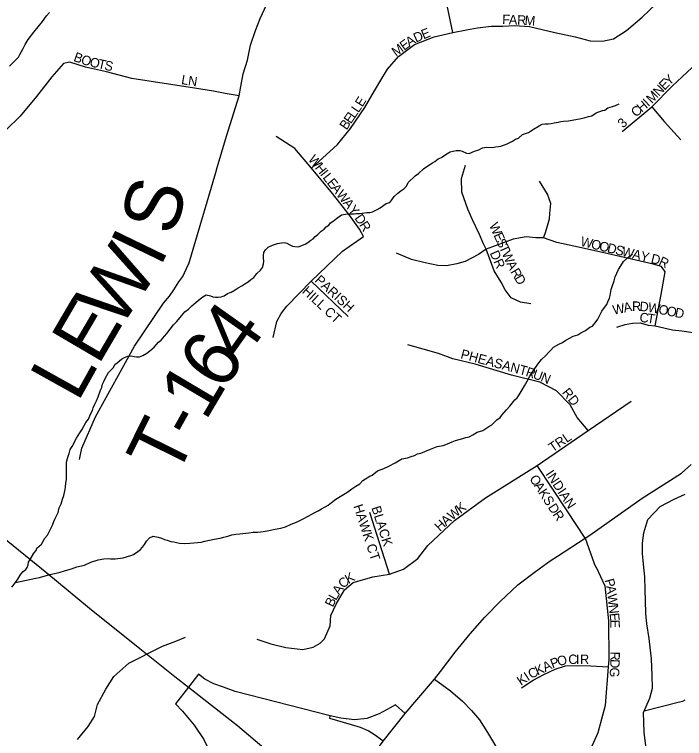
# Model space of a CAD drawing. Extents: x 1310247 to 1664935, y 235267 to 584339.
# Drawn here: x 1462767 to 1466306, y 451728 to 455550 of the extents above; entities that cross this region are included whole.
import ezdxf

# ---------------------------------------------------------------- set-up
doc = ezdxf.new("R2010")
doc.units = 0
for name, color, linetype in [('GM_X_County_Road', 7, 'Continuous'), ('GM_X_Interchange_Ramps', 7, 'Continuous'), ('GM_X_Interstate_Route', 7, 'Continuous'), ('GM_X_Minor_River', 7, 'Continuous'), ('GM_X_Township_Road', 7, 'Continuous'), ('GM_X_Township_Road_Text', 7, 'Continuous'), ('GM_X_Township_Subdivision', 7, 'Continuous'), ('GM_X_Township_Subdivision_Text', 7, 'Continuous')]:
    doc.layers.add(name, color=color, linetype=linetype)

msp = doc.modelspace()

# ---------------------------------------------------------------- linework, layer by layer
at = {"layer": 'GM_X_County_Road'}
for points in [[(1465251, 452367.6), (1465254.8, 452371.9), (1465332.6, 452450.6), (1465424.5, 452539), (1465518.1, 452609.2), (1465595.3, 452665.8), (1465634.1, 452690.8), (1465780.3, 452785), (1465806.4, 452801.9), (1466082.7, 452996.7), (1466289.6, 453128.8), (1466340.6, 453173.9)], [(1465017, 452081.9), (1465094.7, 452182.7), (1465172.8, 452279.4), (1465251, 452367.6)], [(1463748.1, 450561.5), (1463752.8, 450566.8), (1463791.5, 450610.5), (1463929.6, 450766.5), (1464134.9, 451002.2), (1464456.8, 451363.7), (1464713.7, 451714.4), (1464830, 451859.4), (1464984.8, 452040.1), (1465017, 452081.9)], [(1464984.8, 452040.1), (1465069.8, 451979.2), (1465132.5, 451924.1), (1465179.9, 451874.8), (1465223.6, 451825.4), (1465265.4, 451758.9), (1465307.2, 451688.7), (1465345.1, 451595.7), (1465388.8, 451470.3), (1465440.1, 451352.6), (1465493.2, 451233), (1465538.8, 451113.4), (1465609, 451012.7), (1465696.4, 450921.6), (1465816, 450805.8), (1465888.2, 450745), (1465960.3, 450671), (1466023, 450614), (1466066.7, 450574.2), (1466108.4, 450540.9), (1466285.2, 450532.6), (1466388.1, 450570.6), (1466478.6, 450594.8), (1466508.4, 450609.6)]]:
    msp.add_lwpolyline(points, dxfattribs=at)
at = {"layer": 'GM_X_Interchange_Ramps'}
for points in [[(1464830, 451859.4), (1464778.6, 451904.9), (1464751.2, 451889.1), (1464693.7, 451857.2), (1464627.2, 451833.4), (1464562.5, 451826.9), (1464489.7, 451834.8), (1464434.8, 451846.5), (1463932.5, 451976.2), (1463870.2, 451998), (1463819.1, 452016.7), (1463771.4, 452041.6), (1463738.4, 452066.5), (1463686.2, 451999.4)], [(1463686.2, 451999.4), (1463618, 451911.4), (1463654.7, 451871.2), (1463716.5, 451798.8), (1463766.3, 451722.6), (1463798.8, 451658.1), (1463834.4, 451575.5), (1463890.3, 451380.4), (1463920.8, 451288.6), (1463951.9, 451214.2), (1463986.4, 451154.9), (1464020.7, 451109.1), (1464053.7, 451075.5), (1464093.3, 451039), (1464134.9, 451002.2)], [(1464713.7, 451714.4), (1464674.1, 451743.4), (1464635, 451767.5), (1464594.9, 451785.4), (1464547.6, 451800.5), (1464432, 451833.5), (1464434.8, 451846.5)]]:
    msp.add_lwpolyline(points, dxfattribs=at)
at = {"layer": 'GM_X_Interstate_Route'}
msp.add_lwpolyline([(1462703.9, 452793.2), (1462937.2, 452602.6), (1463162.7, 452416.3), (1463429.5, 452202.7), (1463613.8, 452055.5), (1463686.2, 451999.4), (1463945.5, 451796.2), (1464096.4, 451667.9)], dxfattribs=at)
at = {"layer": 'GM_X_Minor_River'}
for points in [[(1462739.7, 455277.8), (1462772.6, 455308.9), (1462787, 455324.6), (1462795.4, 455338.4), (1462812.3, 455370), (1462822.8, 455391.8), (1462839.5, 455417.4), (1462868.6, 455456.7), (1462914.2, 455513.5), (1462935, 455543.1), (1462951.5, 455560.7)], [(1465652.2, 454985.2), (1465666.3, 454986.8), (1465692.4, 454988.1), (1465720.6, 454993.4), (1465750.8, 454998.6), (1465775, 455004), (1465799.3, 455011.3), (1465815.4, 455014.9), (1465839.8, 455030.3), (1465872.3, 455043.5), (1465884.3, 455045.2), (1465900.7, 455056.8), (1465924.9, 455064.1), (1465941.1, 455069.7), (1465961.4, 455079.2)], [(1463892.4, 454077.8), (1463910.6, 454083.3), (1463933, 454096.7), (1463947.3, 454106.4), (1463967.6, 454117.9), (1463983.9, 454127.5), (1464000.2, 454139), (1464014.6, 454150.7), (1464030.9, 454162.3), (1464047.4, 454181.9), (1464065.9, 454199.4), (1464076.4, 454215.2), (1464082.8, 454233), (1464083.2, 454247), (1464081.7, 454265.1), (1464082, 454279.1), (1464084.4, 454293.1), (1464092.7, 454306.9), (1464107.2, 454322.5), (1464129.5, 454332), (1464155.8, 454341.3), (1464177.9, 454344.7), (1464192, 454346.3), (1464205.9, 454342), (1464221.8, 454333.5), (1464235.6, 454327.2), (1464247.6, 454324.9), (1464267.7, 454324.3), (1464279.8, 454328), (1464302.1, 454337.5), (1464316.4, 454347.1), (1464332.7, 454358.7), (1464344.9, 454366.4), (1464355.3, 454378.1), (1464369.5, 454387.8), (1464386, 454405.4), (1464402.4, 454417), (1464412.7, 454428.7), (1464427, 454438.3), (1464435.3, 454450.1), (1464449.6, 454459.8), (1464468, 454473.3), (1464494.6, 454492.7), (1464514.7, 454496.1), (1464532.8, 454497.7), (1464560.8, 454496.9), (1464572.9, 454498.6), (1464589, 454500.2), (1464615.2, 454503.5), (1464627.2, 454505.2), (1464643.3, 454504.8), (1464657.4, 454508.4), (1464681.7, 454519.8), (1464698, 454529.4), (1464730.7, 454552.6), (1464748.9, 454558.1), (1464759.3, 454571.9), (1464771.8, 454589.6), (1464792.3, 454607), (1464806.6, 454618.7), (1464822.9, 454630.3), (1464837.3, 454643.9), (1464845.8, 454663.7), (1464882.8, 454698.8), (1464901.2, 454710.4), (1464927.9, 454735.7), (1464954.5, 454755), (1464974.8, 454766.5), (1464987, 454774.2), (1465005.4, 454787.8), (1465021.7, 454795.3), (1465046.2, 454812.7), (1465068.5, 454824.2), (1465098.8, 454831.4), (1465118.9, 454832.9), (1465130.8, 454828.5), (1465154.6, 454817.9), (1465168.6, 454815.5), (1465197, 454828.8), (1465219.2, 454836.2), (1465239.5, 454845.7), (1465259.7, 454849.2), (1465293.7, 454848.3), (1465307.9, 454852), (1465324, 454853.5), (1465336, 454855.2), (1465368.4, 454866.4), (1465396.9, 454881.7), (1465413.2, 454891.3), (1465429.3, 454896.8), (1465449.9, 454916.3), (1465482.3, 454927.5), (1465508.8, 454944.8), (1465537.3, 454962.1), (1465553.6, 454971.7), (1465569.7, 454973.3), (1465585.7, 454972.9), (1465601.8, 454974.5), (1465617.9, 454978), (1465638.1, 454981.5), (1465652.2, 454985.2)], [(1465315.3, 453409.5), (1465331.7, 453423.1), (1465340, 453434.9), (1465364.8, 453462.3), (1465383.3, 453481.9), (1465410.2, 453515.2), (1465422.6, 453526.9), (1465433, 453542.7), (1465447.7, 453568.3), (1465460.3, 453590), (1465474.9, 453613.7), (1465489.6, 453641.3), (1465508.4, 453670.9), (1465531.4, 453704.3), (1465550, 453727.9), (1465572.6, 453749.3), (1465587, 453765), (1465599.4, 453778.7), (1465613.9, 453794.3), (1465642.3, 453809.6), (1465660.6, 453819.1), (1465679, 453830.7), (1465717.6, 453851.7), (1465741.8, 453859.1), (1465758.1, 453868.7), (1465782.5, 453882), (1465805.1, 453899.5), (1465819.2, 453905.1), (1465839.9, 453928.6), (1465848.3, 453942.4), (1465869.4, 453983.9), (1465883.9, 454003.6), (1465896.3, 454019.3), (1465900.7, 454033.2), (1465909.2, 454053), (1465913.6, 454066.9), (1465916.1, 454086.9), (1465918.4, 454098.8), (1465922.8, 454114.7), (1465933.6, 454144.5), (1465940.1, 454164.4), (1465957.2, 454204), (1465969.7, 454223.7), (1465984.3, 454245.3), (1466017.2, 454276.5), (1466031.4, 454284.2)], [(1462751.9, 452527.2), (1462772.6, 452550.7), (1462785.1, 452568.4), (1462799.8, 452596.1), (1462812.2, 452609.8), (1462826.5, 452619.4), (1462832.8, 452631.3), (1462839.2, 452645.1), (1462841.5, 452659.1), (1462849.9, 452672.9), (1462868.8, 452706.4), (1462881.2, 452720.1), (1462885.5, 452732), (1462910.1, 452753.4), (1462927, 452785), (1462941.4, 452800.7), (1462956.2, 452832.3), (1462966.8, 452854.1), (1462975.3, 452873.9), (1462979.7, 452885.8), (1462996.6, 452921.4), (1463003.2, 452945.3), (1463013.8, 452967), (1463020.4, 452990.9), (1463027, 453010.8), (1463031.4, 453026.7), (1463033.8, 453042.6), (1463036.1, 453056.6), (1463038.7, 453076.6), (1463041.1, 453094.5), (1463041.9, 453126.5), (1463040.7, 453156.6), (1463041.5, 453186.6), (1463046, 453206.6), (1463050.3, 453218.5), (1463054.7, 453232.4), (1463061.2, 453254.2), (1463071.7, 453270), (1463094.8, 453313.5), (1463111.6, 453341.1), (1463122, 453356.8), (1463143.1, 453396.3), (1463157.5, 453414), (1463168.2, 453439.7), (1463178.8, 453459.5), (1463183.1, 453473.4), (1463191.6, 453493.2), (1463200.1, 453511), (1463208.6, 453530.8), (1463221.6, 453566.5), (1463228, 453580.4), (1463232.4, 453598.3), (1463238.8, 453612.1), (1463247.3, 453632), (1463264.1, 453659.6), (1463288.8, 453687), (1463297.2, 453702.8), (1463309.5, 453710.5), (1463332, 453729.9), (1463348.3, 453739.5), (1463364.6, 453747.1), (1463382.7, 453748.6), (1463398.6, 453744.2), (1463410.5, 453741.9), (1463426.6, 453743.4), (1463444.8, 453749), (1463465.2, 453762.5), (1463481.6, 453774), (1463504.1, 453793.5), (1463526.9, 453820.9), (1463541.2, 453830.6), (1463559.8, 453852.1), (1463572.1, 453865.8), (1463588.8, 453889.4), (1463607.4, 453911), (1463623.9, 453928.6), (1463648.7, 453960), (1463667.3, 453979.5), (1463685.7, 453995), (1463704.2, 454012.6), (1463726.8, 454032), (1463747.3, 454049.5), (1463761.6, 454059.2), (1463779.9, 454070.7), (1463801.8, 454064.1), (1463813.7, 454059.8), (1463827.7, 454057.4), (1463841.7, 454057.1), (1463857.8, 454058.6), (1463874, 454064.2), (1463892.4, 454077.8)], [(1462772.6, 452550.7), (1462879.5, 452574), (1462899.6, 452577.4), (1462954.2, 452594), (1463002.6, 452604.8), (1463036.9, 452613.9), (1463067.2, 452623.1), (1463095.6, 452634.4), (1463135.9, 452643.3), (1463170.4, 452658.5), (1463208.8, 452671.5), (1463239.1, 452676.7), (1463261.2, 452678.1), (1463273.1, 452675.8), (1463299.2, 452677.1), (1463341.5, 452682), (1463381.9, 452693), (1463396, 452698.6), (1463418.5, 452714.1), (1463430.8, 452723.8), (1463443.1, 452737.5), (1463453.5, 452751.2), (1463464, 452769), (1463480.5, 452786.6), (1463498.8, 452796.1), (1463524.7, 452791.4), (1463542.6, 452784.9), (1463558.5, 452778.5), (1463572.4, 452774.1), (1463592.3, 452767.6), (1463608.3, 452765.2), (1463622.3, 452762.8), (1463638.2, 452758.4), (1463662.3, 452757.8), (1463692.4, 452759), (1463714.5, 452760.4), (1463752.7, 452763.4), (1463772.8, 452768.9), (1463821.2, 452779.6), (1463853.5, 452784.8), (1463871.7, 452790.3), (1463893.9, 452795.8), (1463914.1, 452803.2), (1463936.2, 452806.7), (1463956.3, 452808.1), (1464004.6, 452812.9), (1464026.7, 452816.3), (1464050.8, 452817.7), (1464066.9, 452819.3), (1464081, 452820.9), (1464101.1, 452824.4), (1464143.5, 452833.3), (1464173.7, 452838.5), (1464197.9, 452845.9), (1464228.4, 452859.1), (1464256.7, 452870.4), (1464291.3, 452887.5), (1464317.7, 452900.8), (1464338, 452912.3), (1464352.3, 452920), (1464370.5, 452929.5), (1464388.9, 452941), (1464407.2, 452950.6), (1464423.5, 452960.2), (1464441.9, 452973.7), (1464464.4, 452991.1), (1464494.9, 453010.4), (1464521.4, 453025.7), (1464548, 453045), (1464570.4, 453060.5), (1464590.8, 453072), (1464607.2, 453089.6), (1464621.5, 453099.2), (1464643.9, 453112.6), (1464656.1, 453118.3), (1464684.8, 453141.6), (1464717.1, 453152.8), (1464743.6, 453166.1), (1464778.1, 453183.2), (1464812.7, 453204.4), (1464842.9, 453209.6), (1464861.2, 453217.1), (1464879.4, 453222.6), (1464895.6, 453230.2), (1464913.7, 453233.8), (1464934, 453243.2), (1464964.4, 453254.5), (1464998.9, 453269.6), (1465031.1, 453274.8), (1465053.4, 453284.2), (1465077.7, 453293.6), (1465095.9, 453301.1), (1465134.3, 453312.1), (1465150.5, 453317.7), (1465168.6, 453321.2), (1465186.9, 453330.8), (1465211.3, 453344.2), (1465239.7, 453353.4), (1465272.3, 453374.6), (1465288.6, 453384.2), (1465315.3, 453409.5)], [(1466131.1, 452148.6), (1466119.2, 452255.2), (1466106.8, 452333.7), (1466101.9, 452388), (1466099.3, 452456.3), (1466098.4, 452510.6), (1466095.9, 452580.9), (1466089.2, 452647.3), (1466084.4, 452703.6), (1466083.5, 452759.8), (1466090.7, 452813.9), (1466112.2, 452883.7), (1466177.8, 452952.7), (1466250.8, 452991.4), (1466309.5, 453018.4)], [(1463099.9, 451721.8), (1463155.5, 451791), (1463188.7, 451844.5), (1463206, 451906.4), (1463249.8, 451987.9), (1463291.3, 452055.3), (1463371, 452126), (1463423.7, 452151.1), (1463488.6, 452186), (1463549.3, 452214.9), (1463618.1, 452241.7), (1463670.7, 452262.8)], [(1466103.2, 451675.3), (1466093, 451761.8), (1466089.1, 451864.3), (1466122.8, 451939.9), (1466135.9, 451993.9), (1466135.3, 452060.1), (1466131.1, 452148.6)], [(1466093.4, 451873.9), (1466280.1, 451922), (1466296.3, 451925.6), (1466308.5, 451931.3)]]:
    msp.add_lwpolyline(points, dxfattribs=at)
at = {"layer": 'GM_X_Township_Road'}
for points in [[(1463962.3, 455169.9), (1463974.1, 455237.3), (1463996.7, 455308.6), (1464013.2, 455389), (1464040.1, 455465.3), (1464064.8, 455529.3), (1464396.9, 456247.2), (1464807.9, 457156.5)], [(1463830.3, 454716.7), (1463837.8, 454742), (1463887, 454907.5), (1463953.7, 455121.5), (1463962.3, 455169.9)], [(1463110.9, 453201.2), (1463121.8, 453261.2), (1463194.4, 453426.7), (1463400.1, 453799), (1463553.5, 454025.5), (1463586.1, 454063.2), (1463608.6, 454096.9), (1463635.3, 454138.7), (1463655.7, 454166.5), (1463684.1, 454228.6), (1463686.7, 454234.3), (1463830.3, 454716.7)]]:
    msp.add_lwpolyline(points, dxfattribs=at)
at = {"layer": 'GM_X_Township_Subdivision'}
for points in [[(1465082.4, 455455.5), (1465022.8, 455741.6), (1464988.4, 455911.2), (1464946.4, 456106.4), (1464954.8, 456211.3), (1464987.9, 456262.7)], [(1465976.9, 454932.1), (1466133.6, 455063.1), (1466240.6, 455172.3), (1466346.6, 455270.9), (1466430.6, 455346.5), (1466514.6, 455441), (1466548.1, 455499.7), (1466583.8, 455573.2), (1466602.7, 455621.5), (1466617.4, 455709.6), (1466636.3, 455829.3), (1466672, 455890.2), (1466703.5, 455932.2)], [(1464334.8, 454738.7), (1464473.5, 454864.4), (1464541, 454947.9), (1464616.5, 455059.8), (1464655.6, 455126.2), (1464695.9, 455195.2), (1464736.2, 455261.5), (1464794.2, 455327.8), (1464879.4, 455391.7), (1464983.5, 455432), (1465082.4, 455455.5), (1465154, 455469.8), (1465212.6, 455478.9), (1465284.8, 455488), (1465346, 455488.6), (1465407.8, 455492.5), (1465487.5, 455487.1), (1465620.8, 455455.6), (1465728.9, 455432.6), (1465806.6, 455410.5), (1465872.1, 455409), (1465931.5, 455421), (1465998.7, 455466.1), (1466081.6, 455535.4), (1466156.1, 455605.7)], [(1463953.7, 455121.5), (1463879.9, 455133.6), (1463818.3, 455145.7), (1463718, 455161.1), (1463386.6, 455211.6), (1463253.3, 455247.1), (1463142, 455272.4), (1463059.4, 455298.8), (1463026.4, 455291.3), (1462964.7, 455220.6), (1462883, 455117.1), (1462797.3, 455013.8), (1462721.6, 454939.5), (1462690.1, 454902.9), (1462639.2, 454856.4), (1462603.4, 454819.1), (1462583.3, 454799.7), (1462574, 454771.8)], [(1466133.6, 455063.1), (1466197.6, 454985.4), (1466285.7, 454888.9)], [(1464132.3, 453843.9), (1464152.6, 453929.2), (1464175.4, 453971.7), (1464204.6, 454010.7), (1464333.8, 454141.4), (1464499.3, 454301.1), (1464610.6, 454378.8), (1464589.6, 454416.5), (1464537.1, 454490), (1464446.9, 454605.5), (1464334.8, 454738.7), (1464247.4, 454842.7), (1464148.8, 454905.7)], [(1465493.3, 454022.9), (1465438.7, 454031.3), (1465390.4, 454054.4), (1465358.9, 454096.4), (1465336.9, 454136.3), (1465301.2, 454196.1), (1465258.2, 454311.6), (1465242.4, 454343.1), (1465223.5, 454388.2), (1465186.8, 454465.9), (1465160.6, 454521.5), (1465129.1, 454611.8), (1465128.3, 454683.5), (1465149, 454754.5)], [(1465560.4, 454371.3), (1465569.3, 454393.1), (1465582.7, 454434.8), (1465592, 454470.6), (1465594.9, 454498.6), (1465600.3, 454553), (1465581.5, 454601.3), (1465539.5, 454669.5)], [(1465529.8, 454371.4), (1465520.6, 454371.4), (1465470.2, 454375.6), (1465399.9, 454364.1), (1465258.2, 454311.6), (1465217.2, 454282.2), (1465146.9, 454246.5), (1465102.8, 454232.9), (1465049.3, 454223.4), (1465003.1, 454225.5), (1464936, 454238.1), (1464863.5, 454257), (1464783.8, 454289.5)], [(1466151.6, 453906.1), (1466182.9, 454072.3), (1466203.9, 454190.9), (1466185, 454219.2), (1466140.9, 454231.8), (1465873.2, 454292.7), (1465721.1, 454326.3), (1465631.8, 454346.2), (1465560.4, 454371.3), (1465529.8, 454371.4)], [(1464529.2, 453954.9), (1464333.8, 454141.4)], [(1465947.8, 453900.1), (1465991.9, 453912.7), (1466031.7, 453920.1), (1466071.6, 453922.2), (1466113.6, 453910.6), (1466151.6, 453906.1), (1466241.7, 453884.4), (1466292, 453879.1), (1466351.9, 453871.8), (1466471.5, 453848.7), (1466537.6, 453834)], [(1465796.6, 453353.9), (1465738.9, 453422.1), (1465701.1, 453489.3), (1465629.7, 453562.7), (1465541.6, 453608.9), (1465392.5, 453646.7), (1465199.4, 453703.4), (1465081.8, 453732.8), (1465006.3, 453760), (1464844.6, 453806.2)], [(1464047, 452252.8), (1464120.4, 452227.6), (1464200.2, 452208.7), (1464289.4, 452197.2), (1464344, 452209.8), (1464380.7, 452231.8), (1464404.9, 452253.9), (1464433.7, 452322.7), (1464438.5, 452377.7), (1464465.7, 452436.5), (1464509.8, 452512.1), (1464556, 452551.9), (1464658.9, 452581.3), (1464746.8, 452594.9), (1464821.9, 452621), (1464896.4, 452678), (1464950.6, 452747.2), (1465091.3, 452879.4), (1465255, 452999.1), (1465527.9, 453169.1), (1465796.6, 453353.9), (1466023.3, 453509.2)], [(1465780.3, 452785), (1465685.4, 452929.8), (1465527.9, 453169.1)], [(1464746.8, 452594.9), (1464644.2, 452921.4)], [(1465780.3, 452785), (1465828.9, 452651), (1465837.6, 452632.9)], [(1465837.6, 452632.9), (1465838.3, 452631.5), (1465885.1, 452533.8), (1465904.3, 452349), (1465905.2, 452144.3), (1465902.4, 452106.1), (1465887.5, 451901.9), (1465847.3, 451758), (1465793.4, 451636.3), (1465738.3, 451562.9), (1465679.6, 451515.6)], [(1465444.8, 451994.4), (1465505.5, 452035.7), (1465561.9, 452064.9), (1465622.4, 452094.2), (1465676.7, 452111.5), (1465738.7, 452112.6), (1465810.7, 452111.6), (1465902.4, 452106.1)]]:
    msp.add_lwpolyline(points, dxfattribs=at)

# ---------------------------------------------------------------- texts
at = {"layer": 'GM_X_Township_Road_Text'}
for s, rotation, p in [('S', 74.1187, (1463609.4, 454374.2)), ('I', 64.1885, (1463535.6, 454210.3)), ('W', 56.201, (1463319.5, 453881.8)), ('E', 59.6161, (1463208.5, 453692.3)), ('4', 54.6644, (1463968.7, 453705.6)), ('6', 56.1728, (1463867, 453553.8)), ('L', 60.8792, (1463100.2, 453497.7)), ('1', 59.3611, (1463775.2, 453398.6)), ('T', 63.7263, (1463618.7, 453095.1)), ('-', 60.7983, (1463716.1, 453292.7))]:
    msp.add_text(s, height=300, rotation=rotation, dxfattribs=at).set_placement(p)
at = {"layer": 'GM_X_Township_Subdivision_Text'}
for s, rotation, p in [('F', 358.0053, (1465342.1, 455499.7)), ('A', 358.0108, (1465377.2, 455498.5)), ('R', 358.0083, (1465421.2, 455496.9)), ('M', 355.076, (1465460.1, 455495.6)), ('E', 22.2479, (1464927.1, 455418.5)), ('A', 32.8534, (1464852.1, 455377.9)), ('D', 23.9736, (1464887.3, 455400.8)), ('M', 36.389, (1464782, 455326.2)), ('E', 36.3855, (1464824.5, 455357.5)), ('B', 339.6372, (1463074.8, 455306.1)), ('O', 342.0486, (1463114.1, 455291.6)), ('O', 347.2953, (1463160.8, 455276.7)), ('T', 347.68, (1463204.1, 455266.9)), ('S', 347.6668, (1463238.4, 455259.4)), ('L', 350.2817, (1463645.1, 455183.4)), ('Y', 44.0573, (1466224.9, 455172.3)), ('N', 351.6636, (1463681.1, 455177.2)), ('E', 45.9272, (1466200.7, 455147.3)), ('N', 46.1307, (1466170.3, 455115.6)), ('E', 57.7807, (1464603.9, 455058.6)), ('M', 45.5666, (1466132.9, 455077.5)), ('H', 39.9185, (1466079, 455030.8)), ('I', 42.5723, (1466114.7, 455060.7)), ('L', 55.5674, (1464582.8, 455027.9)), ('C', 39.8926, (1466048.6, 455005.4)), ('E', 55.5921, (1464543, 454969.8)), ('L', 55.5921, (1464562.9, 454998.8)), ('3', 45, (1465982, 454947.6)), ('B', 55.569, (1464520.6, 454937.1)), ('W', 308.6493, (1464315, 454784.2)), ('H', 308.6496, (1464350.7, 454739.5)), ('I', 308.653, (1464378.2, 454705.2)), ('L', 308.6513, (1464392, 454688)), ('E', 308.6513, (1464413.9, 454660.5)), ('A', 308.6496, (1464435.9, 454633)), ('W', 308.6388, (1464463.4, 454598.7)), ('A', 308.6572, (1464499.1, 454554)), ('Y', 307.3594, (1464526.4, 454519.8)), ('D', 305.121, (1464560.5, 454474.5)), ('R', 302.2422, (1464585.4, 454439.1)), ('W', 294.1657, (1465272.4, 454437.7)), ('E', 294.1455, (1465295.8, 454385.5)), ('S', 294.1701, (1465310.3, 454353.3)), ('W', 346.3349, (1465753, 454329.7)), ('O', 346.3282, (1465808.6, 454316.2)), ('T', 294.1567, (1465324.7, 454321.2)), ('O', 346.3189, (1465851.4, 454305.8)), ('D', 346.3415, (1465894.1, 454295.4)), ('S', 346.3215, (1465936.9, 454285)), ('W', 346.3371, (1465971.1, 454276.7)), ('DR', 293.9591, (1465276, 454290.7)), ('W', 294.1657, (1465339.1, 454289.1)), ('A', 346.3415, (1466026.7, 454263.2)), ('Y', 346.3189, (1466069.4, 454252.8)), ('D', 346.3402, (1466125, 454239.2)), ('A', 296.4492, (1465363.4, 454235)), ('R', 334.0866, (1466165.1, 454229.8)), ('R', 300.3467, (1465384.8, 454192.3)), ('PARISH', 317.4882, (1464349.4, 454142.6)), ('D', 300.214, (1465404.8, 454158.2)), ('HILL CT', 317.2895, (1464282.3, 454083.8)), ('W', 11.6462, (1465931.8, 453964.7)), ('A', 11.6641, (1465987.9, 453976.3)), ('R', 0.17, (1466028.3, 453984.9)), ('D', 355.5141, (1466066.9, 453985)), ('W', 348.8681, (1466109.2, 453981.8)), ('O', 348.8701, (1466165.3, 453970.8)), ('O', 348.8701, (1466208.5, 453962.3)), ('C', 353.8931, (1466066.4, 453927.2)), ('T', 351.2518, (1466105.2, 453923)), ('D', 348.8701, (1466251.7, 453953.8)), ('PHEASANT', 345.0178, (1465119.8, 453735.7)), ('R', 341.4652, (1465463.6, 453643.1)), ('U', 340.7357, (1465501, 453630.5)), ('N', 337.054, (1465541.7, 453616.3)), ('RD', 309.0917, (1465656.2, 453553.1)), ('TRL', 34.2866, (1465609.4, 453237.1)), ('INDIAN', 303.3666, (1465569.7, 453124.5)), ('O', 302.8534, (1465484.3, 453099.7)), ('A', 302.8587, (1465508.2, 453062.8)), ('K', 302.8587, (1465532, 453025.8)), ('K', 37.2327, (1465122.3, 452912.9)), ('S', 302.8689, (1465555.9, 452988.9)), ('HAWK CT', 288.1496, (1464556.3, 452954.7)), ('BLACK', 287.6505, (1464651.2, 452946.2)), ('W', 38.6624, (1465077.9, 452877.4)), ('D', 303.1022, (1465582.3, 452948)), ('A', 42.681, (1465046.3, 452848.2)), ('R', 304.3585, (1465607, 452910.2)), ('H', 43.0528, (1465014.2, 452818.2)), ('K', 30.9488, (1464530.8, 452542.7)), ('C', 43.9009, (1464504.7, 452517)), ('P', 285.2024, (1465883, 452564.2)), ('A', 56.3887, (1464482.1, 452482.6)), ('A', 278.0034, (1465891.9, 452531.9)), ('L', 60.0484, (1464465, 452452.8)), ('W', 276.7246, (1465897.9, 452488.6)), ('B', 64.38, (1464448.4, 452418)), ('N', 276.7216, (1465904.6, 452431.8)), ('E', 275.803, (1465909.8, 452388.3)), ('E', 271.8036, (1465913.3, 452354.2)), ('R', 269.5871, (1465914.4, 452186.6)), ('A', 25.2942, (1465569.6, 452078.4)), ('P', 21.5731, (1465608.6, 452096.8)), ('O', 14.243, (1465639.7, 452109.3)), ('C', 1.3842, (1465692.6, 452120.2)), ('I', 0, (1465731.9, 452121.1)), ('R', 0, (1465753.9, 452121.1)), ('D', 267.9452, (1465914.2, 452147.4)), ('C', 28.1182, (1465495.6, 452041.1)), ('K', 25.4897, (1465530, 452059.5)), ('G', 267.2893, (1465912.6, 452103.6)), ('K', 34.4781, (1465442.1, 452005)), ('I', 32.793, (1465478, 452029.7))]:
    msp.add_text(s, height=50, rotation=rotation, dxfattribs=at).set_placement(p)

doc.saveas('drawing.dxf')
